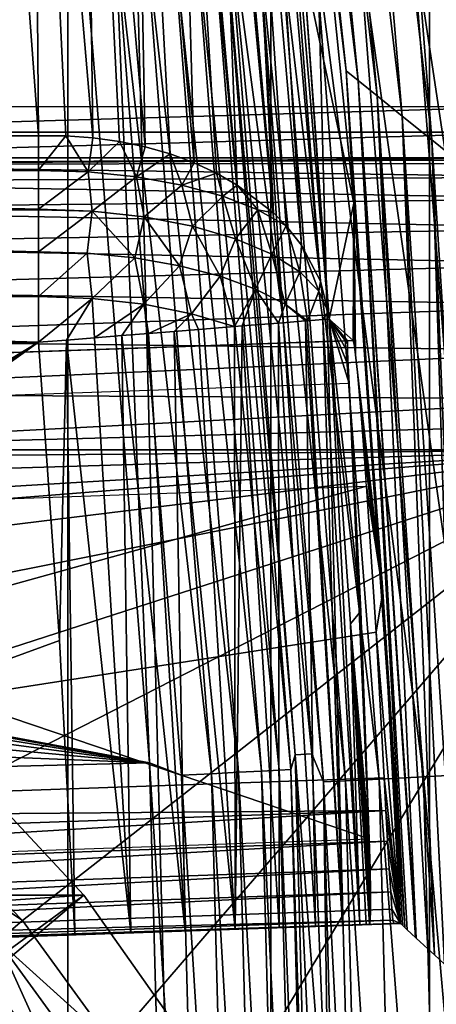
# Model space of a CAD drawing. Header units: millimetres. Extents: x -60 to 60, y -60 to 60.
# Tile 322 of 364: x 54.84 to 56.27, y 2.12 to 5.49. Entities that reach past the tile are written whole.
import ezdxf

# ---------------------------------------------------------------- set-up
doc = ezdxf.new("R2010")
doc.units = ezdxf.units.MM
doc.header["$LTSCALE"] = 81.481481
for name, color, linetype in [('113', 7, 'CONTINUOUS'), ('115', 7, 'CONTINUOUS'), ('117', 7, 'CONTINUOUS'), ('147', 7, 'CONTINUOUS'), ('182', 7, 'CONTINUOUS'), ('192', 7, 'CONTINUOUS'), ('209', 7, 'CONTINUOUS'), ('229', 7, 'CONTINUOUS'), ('230', 7, 'CONTINUOUS'), ('234', 7, 'CONTINUOUS'), ('236', 7, 'CONTINUOUS'), ('238', 7, 'CONTINUOUS'), ('242', 7, 'CONTINUOUS'), ('243', 7, 'CONTINUOUS'), ('265', 7, 'CONTINUOUS'), ('288', 7, 'CONTINUOUS'), ('3', 7, 'CONTINUOUS'), ('302', 7, 'CONTINUOUS'), ('306', 7, 'CONTINUOUS'), ('307', 7, 'CONTINUOUS'), ('308', 7, 'CONTINUOUS'), ('325', 7, 'CONTINUOUS'), ('331', 7, 'CONTINUOUS'), ('332', 7, 'CONTINUOUS'), ('86', 7, 'CONTINUOUS')]:
    doc.layers.add(name, color=color, linetype=linetype)

msp = doc.modelspace()

# ---------------------------------------------------------------- linework, layer by layer
at = {"layer": '113', "color": 7, "linetype": 'CONTINUOUS'}
for points in [[(55.7472, 4.4621, -1.4215), (55.5511, 5.9384, -2.5262), (55.6087, 5.9445, -1.4215), (55.7472, 4.4621, -1.4215)], [(55.8462, 2.9765, -1.4215), (55.5511, 5.9384, -2.5262), (55.7472, 4.4621, -1.4215), (55.8462, 2.9765, -1.4215)], [(55.7884, 2.9734, -2.5262), (55.5511, 5.9384, -2.5262), (55.8462, 2.9765, -1.4215), (55.7884, 2.9734, -2.5262)], [(55.9057, 1.4888, -1.4215), (55.7884, 2.9734, -2.5262), (55.8462, 2.9765, -1.4215), (55.9057, 1.4888, -1.4215)], [(55.9255, 0, -1.4215), (55.7884, 2.9734, -2.5262), (55.9057, 1.4888, -1.4215), (55.9255, 0, -1.4215)], [(55.9255, 0, -1.4215), (55.8676, 0, -2.5262), (55.7884, 2.9734, -2.5262), (55.9255, 0, -1.4215)]]:
    msp.add_3dface(points, dxfattribs=at)
at = {"layer": '115', "color": 7, "linetype": 'CONTINUOUS'}
for points in [[(55.5511, 5.9384, -2.5262), (55.7884, 2.9734, -2.5262), (55.5443, 5.8379, -2.633), (55.5511, 5.9384, -2.5262)], [(55.2898, 2.9464, -3), (55.0547, 5.8849, -3), (55.1715, 5.7988, -2.9884), (55.2898, 2.9464, -3)], [(55.7338, 2.9209, -2.7337), (55.4442, 5.8274, -2.8235), (55.5046, 5.8338, -2.7337), (55.7338, 2.9209, -2.7337)], [(55.7737, 2.923, -2.633), (55.5046, 5.8338, -2.7337), (55.5443, 5.8379, -2.633), (55.7737, 2.923, -2.633)], [(55.7338, 2.9209, -2.7337), (55.5046, 5.8338, -2.7337), (55.7737, 2.923, -2.633), (55.7338, 2.9209, -2.7337)], [(55.7884, 2.9734, -2.5262), (55.7737, 2.923, -2.633), (55.5443, 5.8379, -2.633), (55.7884, 2.9734, -2.5262)], [(55.5019, 2.9087, -2.9539), (55.1715, 5.7988, -2.9884), (55.2736, 5.8095, -2.9539), (55.5019, 2.9087, -2.9539)], [(55.3993, 2.9034, -2.9884), (55.1715, 5.7988, -2.9884), (55.5019, 2.9087, -2.9539), (55.3993, 2.9034, -2.9884)], [(55.3993, 2.9034, -2.9884), (55.2898, 2.9464, -3), (55.1715, 5.7988, -2.9884), (55.3993, 2.9034, -2.9884)], [(55.5946, 2.9136, -2.898), (55.2736, 5.8095, -2.9539), (55.366, 5.8192, -2.898), (55.5946, 2.9136, -2.898)], [(55.5019, 2.9087, -2.9539), (55.2736, 5.8095, -2.9539), (55.5946, 2.9136, -2.898), (55.5019, 2.9087, -2.9539)], [(55.6732, 2.9177, -2.8235), (55.366, 5.8192, -2.898), (55.4442, 5.8274, -2.8235), (55.6732, 2.9177, -2.8235)], [(55.5946, 2.9136, -2.898), (55.366, 5.8192, -2.898), (55.6732, 2.9177, -2.8235), (55.5946, 2.9136, -2.898)], [(55.6732, 2.9177, -2.8235), (55.4442, 5.8274, -2.8235), (55.7338, 2.9209, -2.7337), (55.6732, 2.9177, -2.8235)], [(55.7884, 2.9734, -2.5262), (55.8676, 0, -2.5262), (55.7737, 2.923, -2.633), (55.7884, 2.9734, -2.5262)], [(55.3683, 0, -3), (55.2898, 2.9464, -3), (55.4754, 0, -2.9884), (55.3683, 0, -3)], [(55.4754, 0, -2.9884), (55.2898, 2.9464, -3), (55.3993, 2.9034, -2.9884), (55.4754, 0, -2.9884)], [(55.5781, 0, -2.9539), (55.3993, 2.9034, -2.9884), (55.5019, 2.9087, -2.9539), (55.5781, 0, -2.9539)], [(55.5781, 0, -2.9539), (55.4754, 0, -2.9884), (55.3993, 2.9034, -2.9884), (55.5781, 0, -2.9539)], [(55.6709, 0, -2.898), (55.5019, 2.9087, -2.9539), (55.5946, 2.9136, -2.898), (55.6709, 0, -2.898)], [(55.6709, 0, -2.898), (55.5781, 0, -2.9539), (55.5019, 2.9087, -2.9539), (55.6709, 0, -2.898)], [(55.7496, 0, -2.8235), (55.5946, 2.9136, -2.898), (55.6732, 2.9177, -2.8235), (55.7496, 0, -2.8235)], [(55.7496, 0, -2.8235), (55.6709, 0, -2.898), (55.5946, 2.9136, -2.898), (55.7496, 0, -2.8235)], [(55.8103, 0, -2.7337), (55.6732, 2.9177, -2.8235), (55.7338, 2.9209, -2.7337), (55.8103, 0, -2.7337)], [(55.8103, 0, -2.7337), (55.7496, 0, -2.8235), (55.6732, 2.9177, -2.8235), (55.8103, 0, -2.7337)], [(55.8503, 0, -2.633), (55.7338, 2.9209, -2.7337), (55.7737, 2.923, -2.633), (55.8503, 0, -2.633)], [(55.8503, 0, -2.633), (55.8103, 0, -2.7337), (55.7338, 2.9209, -2.7337), (55.8503, 0, -2.633)], [(55.8676, 0, -2.5262), (55.8503, 0, -2.633), (55.7737, 2.923, -2.633), (55.8676, 0, -2.5262)]]:
    msp.add_3dface(points, dxfattribs=at)
at = {"layer": '117', "color": 7, "linetype": 'CONTINUOUS'}
for points in [[(55.7472, 4.4621, -1.4215), (55.6087, 5.9445, -1.4215), (55.6634, 5.7539, -1.1711), (55.7472, 4.4621, -1.4215)], [(56.1877, 5.8081, -0.3282), (56.4122, 2.9079, -0.3282), (56.005, 5.7892, -0.5022), (56.1877, 5.8081, -0.3282)], [(56.3968, 5.8297, -0.1875), (56.6222, 2.9187, -0.1875), (56.1877, 5.8081, -0.3282), (56.3968, 5.8297, -0.1875)], [(56.1877, 5.8081, -0.3282), (56.6222, 2.9187, -0.1875), (56.4122, 2.9079, -0.3282), (56.1877, 5.8081, -0.3282)], [(55.854, 5.7736, -0.7047), (56.0772, 2.8906, -0.7047), (55.7391, 5.7617, -0.9298), (55.854, 5.7736, -0.7047)], [(56.005, 5.7892, -0.5022), (56.2288, 2.8984, -0.5022), (55.854, 5.7736, -0.7047), (56.005, 5.7892, -0.5022)], [(55.854, 5.7736, -0.7047), (56.2288, 2.8984, -0.5022), (56.0772, 2.8906, -0.7047), (55.854, 5.7736, -0.7047)], [(56.005, 5.7892, -0.5022), (56.4122, 2.9079, -0.3282), (56.2288, 2.8984, -0.5022), (56.005, 5.7892, -0.5022)], [(55.7391, 5.7617, -0.9298), (55.9618, 2.8847, -0.9298), (55.6634, 5.7539, -1.1711), (55.7391, 5.7617, -0.9298)], [(55.6634, 5.7539, -1.1711), (55.9618, 2.8847, -0.9298), (55.8858, 2.8807, -1.1711), (55.6634, 5.7539, -1.1711)], [(55.7472, 4.4621, -1.4215), (55.6634, 5.7539, -1.1711), (55.8858, 2.8807, -1.1711), (55.7472, 4.4621, -1.4215)], [(55.7391, 5.7617, -0.9298), (56.0772, 2.8906, -0.7047), (55.9618, 2.8847, -0.9298), (55.7391, 5.7617, -0.9298)], [(55.8462, 2.9765, -1.4215), (55.7472, 4.4621, -1.4215), (55.8858, 2.8807, -1.1711), (55.8462, 2.9765, -1.4215)], [(55.9057, 1.4888, -1.4215), (55.8462, 2.9765, -1.4215), (55.8858, 2.8807, -1.1711), (55.9057, 1.4888, -1.4215)], [(56.4122, 2.9079, -0.3282), (56.4871, 0, -0.3282), (56.2288, 2.8984, -0.5022), (56.4122, 2.9079, -0.3282)], [(55.9618, 2.8847, -0.9298), (56.0361, 0, -0.9298), (55.8858, 2.8807, -1.1711), (55.9618, 2.8847, -0.9298)], [(56.0361, 0, -0.9298), (55.96, 0, -1.1711), (55.8858, 2.8807, -1.1711), (56.0361, 0, -0.9298)], [(55.96, 0, -1.1711), (55.9057, 1.4888, -1.4215), (55.8858, 2.8807, -1.1711), (55.96, 0, -1.1711)], [(56.0772, 2.8906, -0.7047), (56.1516, 0, -0.7047), (55.9618, 2.8847, -0.9298), (56.0772, 2.8906, -0.7047)], [(56.1516, 0, -0.7047), (56.0361, 0, -0.9298), (55.9618, 2.8847, -0.9298), (56.1516, 0, -0.7047)], [(56.2288, 2.8984, -0.5022), (56.3034, 0, -0.5022), (56.0772, 2.8906, -0.7047), (56.2288, 2.8984, -0.5022)], [(56.3034, 0, -0.5022), (56.1516, 0, -0.7047), (56.0772, 2.8906, -0.7047), (56.3034, 0, -0.5022)], [(56.4871, 0, -0.3282), (56.3034, 0, -0.5022), (56.2288, 2.8984, -0.5022), (56.4871, 0, -0.3282)]]:
    msp.add_3dface(points, dxfattribs=at)
at = {"layer": '147', "color": 7, "linetype": 'CONTINUOUS'}
for points in [[(54.8539, 2.4062, 14), (54.4899, 2.7811, 14), (54.4174, 2.7, 14.012), (54.8539, 2.4062, 14)], [(54.7707, 2.336, 14.012), (54.8539, 2.4062, 14), (54.4174, 2.7, 14.012), (54.7707, 2.336, 14.012)], [(55.1619, 1.9841, 14), (54.8539, 2.4062, 14), (54.7707, 2.336, 14.012), (55.1619, 1.9841, 14)], [(54.9819, 1.8711, 14.0474), (54.7707, 2.336, 14.012), (54.6914, 2.2691, 14.0474), (54.9819, 1.8711, 14.0474)], [(55.0697, 1.9262, 14.012), (54.7707, 2.336, 14.012), (54.9819, 1.8711, 14.0474), (55.0697, 1.9262, 14.012)], [(55.0697, 1.9262, 14.012), (55.1619, 1.9841, 14), (54.7707, 2.336, 14.012), (55.0697, 1.9262, 14.012)], [(54.9027, 1.8214, 14.1046), (54.6914, 2.2691, 14.0474), (54.6199, 2.2088, 14.1046), (54.9027, 1.8214, 14.1046)], [(54.9819, 1.8711, 14.0474), (54.6914, 2.2691, 14.0474), (54.9027, 1.8214, 14.1046), (54.9819, 1.8711, 14.0474)], [(54.9027, 1.8214, 14.1046), (54.6199, 2.2088, 14.1046), (54.836, 1.7795, 14.1808), (54.9027, 1.8214, 14.1046)]]:
    msp.add_3dface(points, dxfattribs=at)
at = {"layer": '182', "color": 7, "linetype": 'CONTINUOUS'}
for points in [[(53.6, 5.1923, 2.9825), (53.6, 5.1047, 8), (56.569, 5.1923, 2.9825), (53.6, 5.1923, 2.9825)], [(56.569, 5.1923, 2.9825), (53.6, 5.1047, 8), (56.6658, 5.1047, 8.0019), (56.569, 5.1923, 2.9825)], [(53.6, 5.1047, 8), (53.6, 5.0172, 13.0175), (56.6658, 5.1047, 8.0019), (53.6, 5.1047, 8)], [(53.6, 5.0172, 13.0175), (56.7623, 5.0172, 13.0175), (56.6658, 5.1047, 8.0019), (53.6, 5.0172, 13.0175)]]:
    msp.add_3dface(points, dxfattribs=at)
at = {"layer": '192', "color": 7, "linetype": 'CONTINUOUS'}
for points in [[(56.7623, 5.0172, 13.0175), (53.6, 5.0172, 13.0175), (53.6, 4.9952, 13.2089), (56.7623, 5.0172, 13.0175)], [(56.7623, 5.0172, 13.0175), (53.6, 4.9952, 13.2089), (56.7655, 5.0116, 13.1068), (56.7623, 5.0172, 13.0175)], [(56.7655, 5.0116, 13.1068), (53.6, 4.9952, 13.2089), (56.7697, 4.9983, 13.1941), (56.7655, 5.0116, 13.1068)], [(56.7697, 4.9983, 13.1941), (53.6, 4.9952, 13.2089), (56.7809, 4.9509, 13.3583), (56.7697, 4.9983, 13.1941)], [(53.6, 4.9952, 13.2089), (53.6, 4.9365, 13.3939), (56.7809, 4.9509, 13.3583), (53.6, 4.9952, 13.2089)], [(56.7809, 4.9509, 13.3583), (53.6, 4.9365, 13.3939), (56.7954, 4.8765, 13.5116), (56.7809, 4.9509, 13.3583)], [(53.6, 4.9365, 13.3939), (53.6, 4.8431, 13.564), (56.7954, 4.8765, 13.5116), (53.6, 4.9365, 13.3939)], [(56.7954, 4.8765, 13.5116), (53.6, 4.8431, 13.564), (56.8129, 4.7769, 13.6504), (56.7954, 4.8765, 13.5116)], [(53.6, 4.8431, 13.564), (53.6, 4.7186, 13.7128), (56.8129, 4.7769, 13.6504), (53.6, 4.8431, 13.564)], [(56.8129, 4.7769, 13.6504), (53.6, 4.7186, 13.7128), (56.8324, 4.6547, 13.7705), (56.8129, 4.7769, 13.6504)], [(53.6, 4.7186, 13.7128), (53.6, 4.5677, 13.8349), (56.8324, 4.6547, 13.7705), (53.6, 4.7186, 13.7128)], [(56.8324, 4.6547, 13.7705), (53.6, 4.5677, 13.8349), (56.8531, 4.5134, 13.8683), (56.8324, 4.6547, 13.7705)], [(53.6, 4.5677, 13.8349), (53.6, 4.3961, 13.9255), (56.8531, 4.5134, 13.8683), (53.6, 4.5677, 13.8349)], [(56.8531, 4.5134, 13.8683), (53.6, 4.3961, 13.9255), (56.8741, 4.3571, 13.9405), (56.8531, 4.5134, 13.8683)], [(53.6, 4.3961, 13.9255), (53.6, 4.2103, 13.9812), (56.8741, 4.3571, 13.9405), (53.6, 4.3961, 13.9255)], [(56.8741, 4.3571, 13.9405), (53.6, 4.2103, 13.9812), (56.8946, 4.1906, 13.9849), (56.8741, 4.3571, 13.9405)], [(53.6, 4.2103, 13.9812), (53.6, 4.0173, 14), (56.8946, 4.1906, 13.9849), (53.6, 4.2103, 13.9812)], [(56.8946, 4.1906, 13.9849), (53.6, 4.0173, 14), (56.9044, 4.1052, 13.9961), (56.8946, 4.1906, 13.9849)], [(53.6, 4.0173, 14), (56.9139, 4.0173, 14), (56.9044, 4.1052, 13.9961), (53.6, 4.0173, 14)]]:
    msp.add_3dface(points, dxfattribs=at)
at = {"layer": '209', "color": 7, "linetype": 'CONTINUOUS'}
for points in [[(54.1628, 17.5981, 28.5), (55.0096, -14.7394, 28.5), (55.0096, 14.7394, 28.5), (54.1628, 17.5981, 28.5)], [(54.1628, -17.5981, 28.5), (55.0096, -14.7394, 28.5), (54.1628, 17.5981, 28.5), (54.1628, -17.5981, 28.5)], [(55.0096, 14.7394, 28.5), (55.7056, -11.8402, 28.5), (55.7056, 11.8402, 28.5), (55.0096, 14.7394, 28.5)], [(55.0096, -14.7394, 28.5), (55.7056, -11.8402, 28.5), (55.0096, 14.7394, 28.5), (55.0096, -14.7394, 28.5)], [(55.7056, 11.8402, 28.5), (56.2489, -8.9086, 28.5), (56.2489, 8.9086, 28.5), (55.7056, 11.8402, 28.5)], [(55.7056, -11.8402, 28.5), (56.2489, -8.9086, 28.5), (55.7056, 11.8402, 28.5), (55.7056, -11.8402, 28.5)], [(56.2489, 8.9086, 28.5), (56.6381, -5.9525, 28.5), (56.6381, 5.9525, 28.5), (56.2489, 8.9086, 28.5)], [(56.2489, -8.9086, 28.5), (56.6381, -5.9525, 28.5), (56.2489, 8.9086, 28.5), (56.2489, -8.9086, 28.5)]]:
    msp.add_3dface(points, dxfattribs=at)
at = {"layer": '229', "color": 7, "linetype": 'CONTINUOUS'}
for points in [[(49.5, 4.3858, 17.3), (54.9088, 4.3858, 17.3), (50.9298, 1.9792, 17.3), (49.5, 4.3858, 17.3)], [(50.9298, 1.9792, 17.3), (54.9088, 4.3858, 17.3), (51.2452, 2.1196, 17.3), (50.9298, 1.9792, 17.3)], [(51.2452, 2.1196, 17.3), (54.9088, 4.3858, 17.3), (51.5784, 2.2101, 17.3), (51.2452, 2.1196, 17.3)], [(51.5784, 2.2101, 17.3), (54.9088, 4.3858, 17.3), (51.9215, 2.2486, 17.3), (51.5784, 2.2101, 17.3)], [(51.9215, 2.2486, 17.3), (54.9088, 4.3858, 17.3), (54.9808, 3.3649, 17.3), (51.9215, 2.2486, 17.3)], [(55.0332, 2.3573, 17.3), (51.9215, 2.2486, 17.3), (54.9808, 3.3649, 17.3), (55.0332, 2.3573, 17.3)]]:
    msp.add_3dface(points, dxfattribs=at)
at = {"layer": '230', "color": 7, "linetype": 'CONTINUOUS'}
for points in [[(56.1265, 2.3955, 23.6744), (56.1496, 2.3963, 25), (51.9215, 2.2486, 23.601), (56.1265, 2.3955, 23.6744)], [(51.9215, 2.2486, 23.601), (56.1496, 2.3963, 25), (51.9215, 2.2486, 25), (51.9215, 2.2486, 23.601)], [(51.9215, 2.2486, 18.9358), (51.9215, 2.2486, 17.3), (56.0438, 2.3926, 18.9358), (51.9215, 2.2486, 18.9358)], [(56.0438, 2.3926, 18.9358), (51.9215, 2.2486, 17.3), (56.0324, 2.3922, 18.2825), (56.0438, 2.3926, 18.9358)], [(56.0324, 2.3922, 18.2825), (51.9215, 2.2486, 17.3), (56.0103, 2.3914, 18.09), (56.0324, 2.3922, 18.2825)], [(56.0103, 2.3914, 18.09), (51.9215, 2.2486, 17.3), (55.9515, 2.3894, 17.9053), (56.0103, 2.3914, 18.09)], [(55.9515, 2.3894, 17.9053), (51.9215, 2.2486, 17.3), (55.8581, 2.3861, 17.7354), (55.9515, 2.3894, 17.9053)], [(55.8581, 2.3861, 17.7354), (51.9215, 2.2486, 17.3), (55.7337, 2.3818, 17.5868), (55.8581, 2.3861, 17.7354)], [(55.7337, 2.3818, 17.5868), (51.9215, 2.2486, 17.3), (55.583, 2.3765, 17.4649), (55.7337, 2.3818, 17.5868)], [(55.583, 2.3765, 17.4649), (51.9215, 2.2486, 17.3), (55.4116, 2.3705, 17.3744), (55.583, 2.3765, 17.4649)], [(55.4116, 2.3705, 17.3744), (51.9215, 2.2486, 17.3), (55.226, 2.364, 17.3188), (55.4116, 2.3705, 17.3744)], [(51.9215, 2.2486, 17.3), (55.0332, 2.3573, 17.3), (55.226, 2.364, 17.3188), (51.9215, 2.2486, 17.3)]]:
    msp.add_3dface(points, dxfattribs=at)
at = {"layer": '234', "color": 7, "linetype": 'CONTINUOUS'}
for points in [[(55.9881, 4.3919, 22.6724), (51.8517, 4.2474, 22.6002), (55.9686, 4.3912, 21.5571), (55.9881, 4.3919, 22.6724)], [(51.8517, 4.2474, 22.6002), (51.8517, 4.2474, 21.5571), (55.9686, 4.3912, 21.5571), (51.8517, 4.2474, 22.6002)]]:
    msp.add_3dface(points, dxfattribs=at)
at = {"layer": '236', "color": 7, "linetype": 'CONTINUOUS'}
for points in [[(56.0337, 3.8935, 23.173), (51.9128, 2.7483, 23.1011), (51.8604, 3.7477, 23.1002), (56.0337, 3.8935, 23.173)], [(56.0662, 3.394, 23.1736), (51.9128, 2.7483, 23.1011), (56.0337, 3.8935, 23.173), (56.0662, 3.394, 23.1736)], [(56.0942, 2.8943, 23.1741), (51.9128, 2.7483, 23.1011), (56.0662, 3.394, 23.1736), (56.0942, 2.8943, 23.1741)]]:
    msp.add_3dface(points, dxfattribs=at)
at = {"layer": '238', "color": 7, "linetype": 'CONTINUOUS'}
for points in [[(56.0429, 2.6856, 19.6429), (55.9737, 4.2448, 21.2036), (51.8568, 4.1011, 21.2036), (56.0429, 2.6856, 19.6429)], [(56.0137, 3.4655, 20.4233), (55.9737, 4.2448, 21.2036), (56.0429, 2.6856, 19.6429), (56.0137, 3.4655, 20.4233)], [(51.9113, 2.5413, 19.6429), (56.0429, 2.6856, 19.6429), (51.8568, 4.1011, 21.2036), (51.9113, 2.5413, 19.6429)]]:
    msp.add_3dface(points, dxfattribs=at)
at = {"layer": '242', "color": 7, "linetype": 'CONTINUOUS'}
for points in [[(51.9128, 2.7483, 23.1011), (56.0942, 2.8943, 23.1741), (56.1001, 2.7833, 23.1867), (51.9128, 2.7483, 23.1011)], [(51.9164, 2.6377, 23.1135), (51.9128, 2.7483, 23.1011), (56.1001, 2.7833, 23.1867), (51.9164, 2.6377, 23.1135)], [(51.9194, 2.532, 23.1505), (51.9164, 2.6377, 23.1135), (56.1001, 2.7833, 23.1867), (51.9194, 2.532, 23.1505)], [(56.1059, 2.6778, 23.2237), (51.9194, 2.532, 23.1505), (56.1001, 2.7833, 23.1867), (56.1059, 2.6778, 23.2237)], [(51.9217, 2.4371, 23.21), (51.9194, 2.532, 23.1505), (56.1059, 2.6778, 23.2237), (51.9217, 2.4371, 23.21)], [(56.1113, 2.5832, 23.2833), (51.9217, 2.4371, 23.21), (56.1059, 2.6778, 23.2237), (56.1113, 2.5832, 23.2833)], [(51.9231, 2.3579, 23.2892), (51.9217, 2.4371, 23.21), (56.1113, 2.5832, 23.2833), (51.9231, 2.3579, 23.2892)], [(56.1163, 2.5042, 23.3625), (51.9231, 2.3579, 23.2892), (56.1113, 2.5832, 23.2833), (56.1163, 2.5042, 23.3625)], [(51.9235, 2.2983, 23.3841), (51.9231, 2.3579, 23.2892), (56.1163, 2.5042, 23.3625), (51.9235, 2.2983, 23.3841)], [(56.1206, 2.4448, 23.4574), (51.9235, 2.2983, 23.3841), (56.1163, 2.5042, 23.3625), (56.1206, 2.4448, 23.4574)], [(56.124, 2.4079, 23.5631), (51.9235, 2.2983, 23.3841), (56.1206, 2.4448, 23.4574), (56.124, 2.4079, 23.5631)], [(56.1265, 2.3955, 23.6744), (51.9215, 2.2486, 23.601), (51.923, 2.2612, 23.4898), (56.1265, 2.3955, 23.6744)], [(56.1265, 2.3955, 23.6744), (51.923, 2.2612, 23.4898), (56.124, 2.4079, 23.5631), (56.1265, 2.3955, 23.6744)], [(51.923, 2.2612, 23.4898), (51.9235, 2.2983, 23.3841), (56.124, 2.4079, 23.5631), (51.923, 2.2612, 23.4898)]]:
    msp.add_3dface(points, dxfattribs=at)
at = {"layer": '243', "color": 7, "linetype": 'CONTINUOUS'}
msp.add_3dface([(54.9088, 5.0929, 17.5929), (49.5, 5.0929, 17.5929), (54.821, 6.2904, 18.7904), (54.9088, 5.0929, 17.5929)], dxfattribs=at)
at = {"layer": '265', "color": 7, "linetype": 'CONTINUOUS'}
for points in [[(55.8316, 6.4317, 25.0087), (55.9902, 4.862, 25.0087), (55.8157, 5.6846, 19.48), (55.8316, 6.4317, 25.0087)], [(55.9902, 4.862, 25.0087), (55.9054, 4.4654, 18.2825), (55.8157, 5.6846, 19.48), (55.9902, 4.862, 25.0087)], [(55.9881, 4.3919, 22.6724), (55.9054, 4.4654, 18.2825), (55.9902, 4.862, 25.0087), (55.9881, 4.3919, 22.6724)], [(55.991, 4.3794, 22.7837), (55.9881, 4.3919, 22.6724), (55.9902, 4.862, 25.0087), (55.991, 4.3794, 22.7837)], [(55.9958, 4.3426, 22.8894), (55.991, 4.3794, 22.7837), (55.9902, 4.862, 25.0087), (55.9958, 4.3426, 22.8894)], [(56.0898, 3.5315, 25.0087), (55.9958, 4.3426, 22.8894), (55.9902, 4.862, 25.0087), (56.0898, 3.5315, 25.0087)], [(55.9703, 4.3069, 21.2794), (55.9054, 4.4654, 18.2825), (55.9683, 4.3531, 21.3658), (55.9703, 4.3069, 21.2794)], [(55.9683, 4.3531, 21.3658), (55.9054, 4.4654, 18.2825), (55.9677, 4.3815, 21.4595), (55.9683, 4.3531, 21.3658)], [(55.9054, 4.4654, 18.2825), (55.9686, 4.3912, 21.5571), (55.9677, 4.3815, 21.4595), (55.9054, 4.4654, 18.2825)], [(55.9054, 4.4654, 18.2825), (56.0137, 3.4655, 20.4233), (55.979, 3.4222, 18.2825), (55.9054, 4.4654, 18.2825)], [(55.9737, 4.2448, 21.2036), (55.9054, 4.4654, 18.2825), (55.9703, 4.3069, 21.2794), (55.9737, 4.2448, 21.2036)], [(55.9737, 4.2448, 21.2036), (56.0137, 3.4655, 20.4233), (55.9054, 4.4654, 18.2825), (55.9737, 4.2448, 21.2036)], [(55.9881, 4.3919, 22.6724), (55.9686, 4.3912, 21.5571), (55.9054, 4.4654, 18.2825), (55.9881, 4.3919, 22.6724)], [(56.002, 4.2833, 22.9843), (55.9958, 4.3426, 22.8894), (56.0898, 3.5315, 25.0087), (56.002, 4.2833, 22.9843)], [(56.0094, 4.2044, 23.0636), (56.002, 4.2833, 22.9843), (56.0898, 3.5315, 25.0087), (56.0094, 4.2044, 23.0636)], [(56.0174, 4.1098, 23.1233), (56.0094, 4.2044, 23.0636), (56.0898, 3.5315, 25.0087), (56.0174, 4.1098, 23.1233)], [(56.0257, 4.0044, 23.1603), (56.0174, 4.1098, 23.1233), (56.0898, 3.5315, 25.0087), (56.0257, 4.0044, 23.1603)], [(56.0337, 3.8935, 23.173), (56.0257, 4.0044, 23.1603), (56.0898, 3.5315, 25.0087), (56.0337, 3.8935, 23.173)], [(56.0662, 3.394, 23.1736), (56.0337, 3.8935, 23.173), (56.0898, 3.5315, 25.0087), (56.0662, 3.394, 23.1736)], [(56.1498, 2.3962, 25.0087), (56.0662, 3.394, 23.1736), (56.0898, 3.5315, 25.0087), (56.1498, 2.3962, 25.0087)], [(56.0137, 3.4655, 20.4233), (56.0429, 2.6856, 19.6429), (55.979, 3.4222, 18.2825), (56.0137, 3.4655, 20.4233)], [(56.0471, 2.4417, 19.2448), (55.979, 3.4222, 18.2825), (56.047, 2.5018, 19.3898), (56.0471, 2.4417, 19.2448)], [(56.047, 2.5018, 19.3898), (55.979, 3.4222, 18.2825), (56.0456, 2.5837, 19.5236), (56.047, 2.5018, 19.3898)], [(56.046, 2.405, 19.0923), (55.979, 3.4222, 18.2825), (56.0471, 2.4417, 19.2448), (56.046, 2.405, 19.0923)], [(55.979, 3.4222, 18.2825), (56.0429, 2.6856, 19.6429), (56.0456, 2.5837, 19.5236), (55.979, 3.4222, 18.2825)], [(56.0438, 2.3926, 18.9358), (55.979, 3.4222, 18.2825), (56.046, 2.405, 19.0923), (56.0438, 2.3926, 18.9358)], [(56.0438, 2.3926, 18.9358), (56.0324, 2.3922, 18.2825), (55.979, 3.4222, 18.2825), (56.0438, 2.3926, 18.9358)], [(56.0942, 2.8943, 23.1741), (56.0662, 3.394, 23.1736), (56.1498, 2.3962, 25.0087), (56.0942, 2.8943, 23.1741)], [(56.1001, 2.7833, 23.1867), (56.0942, 2.8943, 23.1741), (56.1498, 2.3962, 25.0087), (56.1001, 2.7833, 23.1867)], [(56.1059, 2.6778, 23.2237), (56.1001, 2.7833, 23.1867), (56.1498, 2.3962, 25.0087), (56.1059, 2.6778, 23.2237)], [(56.1113, 2.5832, 23.2833), (56.1059, 2.6778, 23.2237), (56.1498, 2.3962, 25.0087), (56.1113, 2.5832, 23.2833)], [(56.1163, 2.5042, 23.3625), (56.1113, 2.5832, 23.2833), (56.1498, 2.3962, 25.0087), (56.1163, 2.5042, 23.3625)], [(56.1206, 2.4448, 23.4574), (56.1163, 2.5042, 23.3625), (56.1498, 2.3962, 25.0087), (56.1206, 2.4448, 23.4574)], [(56.124, 2.4079, 23.5631), (56.1206, 2.4448, 23.4574), (56.1498, 2.3962, 25.0087), (56.124, 2.4079, 23.5631)], [(56.1496, 2.3963, 25), (56.124, 2.4079, 23.5631), (56.1497, 2.3963, 25.0044), (56.1496, 2.3963, 25)], [(56.1496, 2.3963, 25), (56.1265, 2.3955, 23.6744), (56.124, 2.4079, 23.5631), (56.1496, 2.3963, 25)], [(56.1497, 2.3963, 25.0044), (56.124, 2.4079, 23.5631), (56.1498, 2.3962, 25.0087), (56.1497, 2.3963, 25.0044)]]:
    msp.add_3dface(points, dxfattribs=at)
at = {"layer": '288', "color": 7, "linetype": 'CONTINUOUS'}
for points in [[(55.9632, 5.3146, 25.118), (55.8316, 6.4317, 25.0087), (55.6088, 8.2332, 25.118), (55.9632, 5.3146, 25.118)], [(55.9632, 5.3146, 25.118), (55.6088, 8.2332, 25.118), (55.6513, 8.2045, 25.2221), (55.9632, 5.3146, 25.118)], [(56.0043, 5.2823, 25.2221), (55.6513, 8.2045, 25.2221), (55.7189, 8.1568, 25.3154), (56.0043, 5.2823, 25.2221)], [(56.0043, 5.2823, 25.2221), (55.9632, 5.3146, 25.118), (55.6513, 8.2045, 25.2221), (56.0043, 5.2823, 25.2221)], [(56.0695, 5.229, 25.3154), (56.0043, 5.2823, 25.2221), (55.7189, 8.1568, 25.3154), (56.0695, 5.229, 25.3154)], [(56.0695, 5.229, 25.3154), (55.7189, 8.1568, 25.3154), (55.8077, 8.0954, 25.3931), (56.0695, 5.229, 25.3154)], [(56.1552, 5.1603, 25.3931), (55.8077, 8.0954, 25.3931), (55.9134, 8.0226, 25.4515), (56.1552, 5.1603, 25.3931)], [(56.1552, 5.1603, 25.3931), (56.0695, 5.229, 25.3154), (55.8077, 8.0954, 25.3931), (56.1552, 5.1603, 25.3931)], [(56.2572, 5.0786, 25.4515), (56.1552, 5.1603, 25.3931), (55.9134, 8.0226, 25.4515), (56.2572, 5.0786, 25.4515)], [(56.0308, 7.9412, 25.4877), (56.2572, 5.0786, 25.4515), (55.9134, 8.0226, 25.4515), (56.0308, 7.9412, 25.4877)], [(56.0308, 7.9412, 25.4877), (56.4239, 5.5983, 25.5), (56.3706, 4.9875, 25.4877), (56.0308, 7.9412, 25.4877)], [(56.0308, 7.9412, 25.4877), (56.3706, 4.9875, 25.4877), (56.2572, 5.0786, 25.4515), (56.0308, 7.9412, 25.4877)], [(55.9902, 4.862, 25.0087), (55.8316, 6.4317, 25.0087), (55.9632, 5.3146, 25.118), (55.9902, 4.862, 25.0087)], [(56.1644, 2.3827, 25.1179), (55.9902, 4.862, 25.0087), (55.9632, 5.3146, 25.118), (56.1644, 2.3827, 25.1179)], [(56.1644, 2.3827, 25.1179), (55.9632, 5.3146, 25.118), (56.0043, 5.2823, 25.2221), (56.1644, 2.3827, 25.1179)], [(56.2017, 2.3482, 25.2178), (56.1732, 2.3745, 25.1486), (56.0043, 5.2823, 25.2221), (56.2017, 2.3482, 25.2178)], [(56.2039, 2.3461, 25.2221), (56.2017, 2.3482, 25.2178), (56.0043, 5.2823, 25.2221), (56.2039, 2.3461, 25.2221)], [(56.2039, 2.3461, 25.2221), (56.0043, 5.2823, 25.2221), (56.0695, 5.229, 25.3154), (56.2039, 2.3461, 25.2221)], [(56.1732, 2.3745, 25.1486), (56.1644, 2.3827, 25.1179), (56.0043, 5.2823, 25.2221), (56.1732, 2.3745, 25.1486)], [(56.2433, 2.3096, 25.286), (56.2039, 2.3461, 25.2221), (56.0695, 5.229, 25.3154), (56.2433, 2.3096, 25.286)], [(56.2661, 2.2884, 25.3152), (56.2433, 2.3096, 25.286), (56.0695, 5.229, 25.3154), (56.2661, 2.2884, 25.3152)], [(56.2661, 2.2884, 25.3152), (56.0695, 5.229, 25.3154), (56.1552, 5.1603, 25.3931), (56.2661, 2.2884, 25.3152)], [(56.3482, 2.2123, 25.393), (56.3002, 2.2569, 25.3517), (56.1552, 5.1603, 25.3931), (56.3482, 2.2123, 25.393)], [(56.3482, 2.2123, 25.393), (56.1552, 5.1603, 25.3931), (56.2572, 5.0786, 25.4515), (56.3482, 2.2123, 25.393)], [(56.3002, 2.2569, 25.3517), (56.2661, 2.2884, 25.3152), (56.1552, 5.1603, 25.3931), (56.3002, 2.2569, 25.3517)], [(56.3725, 2.1897, 25.4103), (56.3482, 2.2123, 25.393), (56.2572, 5.0786, 25.4515), (56.3725, 2.1897, 25.4103)], [(56.4461, 2.1214, 25.4515), (56.3725, 2.1897, 25.4103), (56.2572, 5.0786, 25.4515), (56.4461, 2.1214, 25.4515)], [(56.3706, 4.9875, 25.4877), (56.4461, 2.1214, 25.4515), (56.2572, 5.0786, 25.4515), (56.3706, 4.9875, 25.4877)], [(56.0898, 3.5315, 25.0087), (55.9902, 4.862, 25.0087), (56.1644, 2.3827, 25.1179), (56.0898, 3.5315, 25.0087)], [(56.1498, 2.3962, 25.0087), (56.0898, 3.5315, 25.0087), (56.1562, 2.3903, 25.0785), (56.1498, 2.3962, 25.0087)], [(56.1562, 2.3903, 25.0785), (56.0898, 3.5315, 25.0087), (56.1644, 2.3827, 25.1179), (56.1562, 2.3903, 25.0785)]]:
    msp.add_3dface(points, dxfattribs=at)
at = {"layer": '3', "color": 7, "linetype": 'CONTINUOUS'}
for points in [[(27.2542, 6.6162, -3), (55.0547, 5.8849, -3), (27.1487, 5.3501, -3), (27.2542, 6.6162, -3)], [(55.0547, 5.8849, -3), (43.1709, 5.1314, -3), (27.1487, 5.3501, -3), (55.0547, 5.8849, -3)], [(43.1709, 5.1314, -3), (55.0547, 5.8849, -3), (43.8139, 5.0909, -3), (43.1709, 5.1314, -3)], [(55.0547, 5.8849, -3), (55.2898, 2.9464, -3), (43.8139, 5.0909, -3), (55.0547, 5.8849, -3)], [(43.8139, 5.0909, -3), (55.2898, 2.9464, -3), (44.4469, 4.9702, -3), (43.8139, 5.0909, -3)], [(44.4469, 4.9702, -3), (55.2898, 2.9464, -3), (45.0598, 4.7711, -3), (44.4469, 4.9702, -3)], [(45.0598, 4.7711, -3), (55.2898, 2.9464, -3), (45.6429, 4.4967, -3), (45.0598, 4.7711, -3)], [(45.6429, 4.4967, -3), (55.2898, 2.9464, -3), (46.187, 4.1515, -3), (45.6429, 4.4967, -3)], [(46.187, 4.1515, -3), (55.2898, 2.9464, -3), (46.6835, 3.7407, -3), (46.187, 4.1515, -3)], [(46.6835, 3.7407, -3), (55.2898, 2.9464, -3), (47.1247, 3.2709, -3), (46.6835, 3.7407, -3)], [(47.1247, 3.2709, -3), (55.2898, 2.9464, -3), (47.5035, 2.7496, -3), (47.1247, 3.2709, -3)], [(55.2898, 2.9464, -3), (55.3683, 0, -3), (47.5035, 2.7496, -3), (55.2898, 2.9464, -3)], [(47.5035, 2.7496, -3), (55.3683, 0, -3), (47.8139, 2.1849, -3), (47.5035, 2.7496, -3)], [(47.8139, 2.1849, -3), (55.3683, 0, -3), (48.0512, 1.5857, -3), (47.8139, 2.1849, -3)]]:
    msp.add_3dface(points, dxfattribs=at)
at = {"layer": '302', "color": 7, "linetype": 'CONTINUOUS'}
for points in [[(49.5, 5.0929, 17.5929), (54.9088, 5.0929, 17.5929), (54.9088, 4.9755, 17.4924), (49.5, 5.0929, 17.5929)], [(49.5, 4.9736, 17.491), (49.5, 5.0929, 17.5929), (54.9088, 4.9736, 17.491), (49.5, 4.9736, 17.491)], [(54.9088, 4.9736, 17.491), (49.5, 5.0929, 17.5929), (54.9088, 4.9755, 17.4924), (54.9088, 4.9736, 17.491)], [(49.5, 4.8396, 17.4089), (49.5, 4.9736, 17.491), (54.9088, 4.8398, 17.409), (49.5, 4.8396, 17.4089)], [(54.9088, 4.8413, 17.4098), (49.5, 4.9736, 17.491), (54.9088, 4.9736, 17.491), (54.9088, 4.8413, 17.4098)], [(54.9088, 4.8398, 17.409), (49.5, 4.9736, 17.491), (54.9088, 4.8413, 17.4098), (54.9088, 4.8398, 17.409)], [(54.9088, 4.6958, 17.3493), (49.5, 4.8396, 17.4089), (54.9088, 4.8398, 17.409), (54.9088, 4.6958, 17.3493)], [(49.5, 4.6945, 17.3488), (49.5, 4.8396, 17.4089), (54.9088, 4.6958, 17.3493), (49.5, 4.6945, 17.3488)], [(54.9088, 4.5427, 17.3124), (49.5, 4.6945, 17.3488), (54.9088, 4.6958, 17.3493), (54.9088, 4.5427, 17.3124)], [(49.5, 4.5418, 17.3122), (49.5, 4.6945, 17.3488), (54.9088, 4.5427, 17.3124), (49.5, 4.5418, 17.3122)], [(54.9088, 4.3858, 17.3), (49.5, 4.5418, 17.3122), (54.9088, 4.5427, 17.3124), (54.9088, 4.3858, 17.3)], [(54.9088, 4.3858, 17.3), (49.5, 4.3858, 17.3), (49.5, 4.5418, 17.3122), (54.9088, 4.3858, 17.3)]]:
    msp.add_3dface(points, dxfattribs=at)
at = {"layer": '306', "color": 7, "linetype": 'CONTINUOUS'}
for points in [[(55.7315, 4.4515, 17.7354), (55.7337, 2.3818, 17.5868), (55.6074, 4.4416, 17.5867), (55.7315, 4.4515, 17.7354)], [(55.8246, 4.4589, 17.9053), (55.8581, 2.3861, 17.7354), (55.7315, 4.4515, 17.7354), (55.8246, 4.4589, 17.9053)], [(55.8581, 2.3861, 17.7354), (55.7337, 2.3818, 17.5868), (55.7315, 4.4515, 17.7354), (55.8581, 2.3861, 17.7354)], [(55.8308, 4.4594, 17.92), (55.9515, 2.3894, 17.9053), (55.8246, 4.4589, 17.9053), (55.8308, 4.4594, 17.92)], [(55.9515, 2.3894, 17.9053), (55.8581, 2.3861, 17.7354), (55.8246, 4.4589, 17.9053), (55.9515, 2.3894, 17.9053)], [(55.8833, 4.4636, 18.09), (55.9515, 2.3894, 17.9053), (55.8308, 4.4594, 17.92), (55.8833, 4.4636, 18.09)], [(55.9054, 4.4654, 18.2825), (56.0103, 2.3914, 18.09), (55.8833, 4.4636, 18.09), (55.9054, 4.4654, 18.2825)], [(56.0103, 2.3914, 18.09), (55.9515, 2.3894, 17.9053), (55.8833, 4.4636, 18.09), (56.0103, 2.3914, 18.09)], [(56.0103, 2.3914, 18.09), (55.9054, 4.4654, 18.2825), (55.979, 3.4222, 18.2825), (56.0103, 2.3914, 18.09)], [(55.2862, 4.4159, 17.3745), (55.4116, 2.3705, 17.3744), (55.195, 4.4086, 17.3421), (55.2862, 4.4159, 17.3745)], [(55.3739, 4.4229, 17.4155), (55.4116, 2.3705, 17.3744), (55.2862, 4.4159, 17.3745), (55.3739, 4.4229, 17.4155)], [(55.4571, 4.4296, 17.4649), (55.583, 2.3765, 17.4649), (55.3739, 4.4229, 17.4155), (55.4571, 4.4296, 17.4649)], [(55.583, 2.3765, 17.4649), (55.4116, 2.3705, 17.3744), (55.3739, 4.4229, 17.4155), (55.583, 2.3765, 17.4649)], [(55.5808, 4.4395, 17.5614), (55.583, 2.3765, 17.4649), (55.4571, 4.4296, 17.4649), (55.5808, 4.4395, 17.5614)], [(55.6074, 4.4416, 17.5867), (55.583, 2.3765, 17.4649), (55.5808, 4.4395, 17.5614), (55.6074, 4.4416, 17.5867)], [(55.7337, 2.3818, 17.5868), (55.583, 2.3765, 17.4649), (55.6074, 4.4416, 17.5867), (55.7337, 2.3818, 17.5868)], [(54.9808, 3.3649, 17.3), (54.9088, 4.3858, 17.3), (55.0054, 4.3935, 17.3047), (54.9808, 3.3649, 17.3)], [(55.0332, 2.3573, 17.3), (54.9808, 3.3649, 17.3), (55.0054, 4.3935, 17.3047), (55.0332, 2.3573, 17.3)], [(55.1011, 4.4011, 17.3188), (55.226, 2.364, 17.3188), (55.0054, 4.3935, 17.3047), (55.1011, 4.4011, 17.3188)], [(55.226, 2.364, 17.3188), (55.0332, 2.3573, 17.3), (55.0054, 4.3935, 17.3047), (55.226, 2.364, 17.3188)], [(55.195, 4.4086, 17.3421), (55.226, 2.364, 17.3188), (55.1011, 4.4011, 17.3188), (55.195, 4.4086, 17.3421)], [(55.4116, 2.3705, 17.3744), (55.226, 2.364, 17.3188), (55.195, 4.4086, 17.3421), (55.4116, 2.3705, 17.3744)], [(56.0324, 2.3922, 18.2825), (56.0103, 2.3914, 18.09), (55.979, 3.4222, 18.2825), (56.0324, 2.3922, 18.2825)]]:
    msp.add_3dface(points, dxfattribs=at)
at = {"layer": '307', "color": 7, "linetype": 'CONTINUOUS'}
for points in [[(54.9088, 4.9755, 17.4924), (54.9088, 5.0929, 17.5929), (55.0024, 5.0927, 17.5989), (54.9088, 4.9755, 17.4924)], [(55.0797, 4.9697, 17.5064), (54.9088, 4.9755, 17.4924), (55.0024, 5.0927, 17.5989), (55.0797, 4.9697, 17.5064)], [(55.0952, 5.0863, 17.6111), (55.0797, 4.9697, 17.5064), (55.0024, 5.0927, 17.5989), (55.0952, 5.0863, 17.6111)], [(55.1864, 5.0737, 17.6294), (55.0797, 4.9697, 17.5064), (55.0952, 5.0863, 17.6111), (55.1864, 5.0737, 17.6294)], [(55.2454, 4.9524, 17.548), (55.0797, 4.9697, 17.5064), (55.1864, 5.0737, 17.6294), (55.2454, 4.9524, 17.548)], [(55.2752, 5.055, 17.6536), (55.2454, 4.9524, 17.548), (55.1864, 5.0737, 17.6294), (55.2752, 5.055, 17.6536)], [(55.3607, 5.0305, 17.6835), (55.2454, 4.9524, 17.548), (55.2752, 5.055, 17.6536), (55.3607, 5.0305, 17.6835)], [(55.4005, 4.9243, 17.6158), (55.2454, 4.9524, 17.548), (55.3607, 5.0305, 17.6835), (55.4005, 4.9243, 17.6158)], [(55.4422, 5.0003, 17.7188), (55.4005, 4.9243, 17.6158), (55.3607, 5.0305, 17.6835), (55.4422, 5.0003, 17.7188)], [(55.519, 4.9646, 17.7592), (55.4005, 4.9243, 17.6158), (55.4422, 5.0003, 17.7188), (55.519, 4.9646, 17.7592)], [(54.9088, 4.9736, 17.491), (54.9088, 4.9755, 17.4924), (55.0797, 4.9697, 17.5064), (54.9088, 4.9736, 17.491)], [(54.9088, 4.8413, 17.4098), (54.9088, 4.9736, 17.491), (55.0797, 4.9697, 17.5064), (54.9088, 4.8413, 17.4098)], [(54.9088, 4.8413, 17.4098), (55.0797, 4.9697, 17.5064), (55.0934, 4.8347, 17.4257), (54.9088, 4.8413, 17.4098)], [(55.0797, 4.9697, 17.5064), (55.2454, 4.9524, 17.548), (55.0934, 4.8347, 17.4257), (55.0797, 4.9697, 17.5064)], [(55.5403, 4.8862, 17.7078), (55.4005, 4.9243, 17.6158), (55.519, 4.9646, 17.7592), (55.5403, 4.8862, 17.7078)], [(55.5905, 4.9239, 17.8044), (55.5403, 4.8862, 17.7078), (55.519, 4.9646, 17.7592), (55.5905, 4.9239, 17.8044)], [(55.0934, 4.8347, 17.4257), (55.2454, 4.9524, 17.548), (55.2717, 4.8151, 17.473), (55.0934, 4.8347, 17.4257)], [(55.2454, 4.9524, 17.548), (55.4005, 4.9243, 17.6158), (55.2717, 4.8151, 17.473), (55.2454, 4.9524, 17.548)], [(55.2717, 4.8151, 17.473), (55.4005, 4.9243, 17.6158), (55.4374, 4.7832, 17.55), (55.2717, 4.8151, 17.473)], [(55.4005, 4.9243, 17.6158), (55.5403, 4.8862, 17.7078), (55.4374, 4.7832, 17.55), (55.4005, 4.9243, 17.6158)], [(55.6604, 4.8393, 17.8211), (55.5403, 4.8862, 17.7078), (55.5905, 4.9239, 17.8044), (55.6604, 4.8393, 17.8211)], [(55.7148, 4.8286, 17.9074), (55.6604, 4.8393, 17.8211), (55.5905, 4.9239, 17.8044), (55.7148, 4.8286, 17.9074)], [(55.4374, 4.7832, 17.55), (55.5403, 4.8862, 17.7078), (55.5848, 4.7402, 17.6539), (55.4374, 4.7832, 17.55)], [(55.5403, 4.8862, 17.7078), (55.6604, 4.8393, 17.8211), (55.5848, 4.7402, 17.6539), (55.5403, 4.8862, 17.7078)], [(54.9088, 4.8398, 17.409), (54.9088, 4.8413, 17.4098), (55.0934, 4.8347, 17.4257), (54.9088, 4.8398, 17.409)], [(54.9088, 4.6958, 17.3493), (54.9088, 4.8398, 17.409), (55.0934, 4.8347, 17.4257), (54.9088, 4.6958, 17.3493)], [(54.9088, 4.6958, 17.3493), (55.0934, 4.8347, 17.4257), (55.0761, 4.6904, 17.3623), (54.9088, 4.6958, 17.3493)], [(55.0761, 4.6904, 17.3623), (55.0934, 4.8347, 17.4257), (55.2387, 4.6744, 17.4012), (55.0761, 4.6904, 17.3623)], [(55.0934, 4.8347, 17.4257), (55.2717, 4.8151, 17.473), (55.2387, 4.6744, 17.4012), (55.0934, 4.8347, 17.4257)], [(55.5848, 4.7402, 17.6539), (55.6604, 4.8393, 17.8211), (55.7088, 4.6874, 17.7814), (55.5848, 4.7402, 17.6539)], [(55.7585, 4.7841, 17.9546), (55.6604, 4.8393, 17.8211), (55.7148, 4.8286, 17.9074), (55.7585, 4.7841, 17.9546)], [(55.6604, 4.8393, 17.8211), (55.7585, 4.7841, 17.9546), (55.7088, 4.6874, 17.7814), (55.6604, 4.8393, 17.8211)], [(55.2387, 4.6744, 17.4012), (55.2717, 4.8151, 17.473), (55.3919, 4.6481, 17.4646), (55.2387, 4.6744, 17.4012)], [(55.2717, 4.8151, 17.473), (55.4374, 4.7832, 17.55), (55.3919, 4.6481, 17.4646), (55.2717, 4.8151, 17.473)], [(55.3919, 4.6481, 17.4646), (55.4374, 4.7832, 17.55), (55.5314, 4.6123, 17.551), (55.3919, 4.6481, 17.4646)], [(55.4374, 4.7832, 17.55), (55.5848, 4.7402, 17.6539), (55.5314, 4.6123, 17.551), (55.4374, 4.7832, 17.55)], [(55.7088, 4.6874, 17.7814), (55.7585, 4.7841, 17.9546), (55.8051, 4.6267, 17.9278), (55.7088, 4.6874, 17.7814)], [(55.8051, 4.6267, 17.9278), (55.7585, 4.7841, 17.9546), (55.8108, 4.7178, 18.0243), (55.8051, 4.6267, 17.9278)], [(55.5314, 4.6123, 17.551), (55.5848, 4.7402, 17.6539), (55.6532, 4.5681, 17.6577), (55.5314, 4.6123, 17.551)], [(55.5848, 4.7402, 17.6539), (55.7088, 4.6874, 17.7814), (55.6532, 4.5681, 17.6577), (55.5848, 4.7402, 17.6539)], [(54.9088, 4.5427, 17.3124), (54.9088, 4.6958, 17.3493), (55.0761, 4.6904, 17.3623), (54.9088, 4.5427, 17.3124)], [(54.9088, 4.5427, 17.3124), (55.0761, 4.6904, 17.3623), (55.0926, 4.536, 17.3286), (54.9088, 4.5427, 17.3124)], [(55.0761, 4.6904, 17.3623), (55.2387, 4.6744, 17.4012), (55.0926, 4.536, 17.3286), (55.0761, 4.6904, 17.3623)], [(55.6532, 4.5681, 17.6577), (55.7088, 4.6874, 17.7814), (55.754, 4.5167, 17.7818), (55.6532, 4.5681, 17.6577)], [(55.7088, 4.6874, 17.7814), (55.8051, 4.6267, 17.9278), (55.754, 4.5167, 17.7818), (55.7088, 4.6874, 17.7814)], [(55.8704, 4.5603, 18.0882), (55.8051, 4.6267, 17.9278), (55.8108, 4.7178, 18.0243), (55.8704, 4.5603, 18.0882)], [(55.8751, 4.5953, 18.1508), (55.8704, 4.5603, 18.0882), (55.8108, 4.7178, 18.0243), (55.8751, 4.5953, 18.1508)], [(55.0926, 4.536, 17.3286), (55.2387, 4.6744, 17.4012), (55.2697, 4.5161, 17.3766), (55.0926, 4.536, 17.3286)], [(55.2387, 4.6744, 17.4012), (55.3919, 4.6481, 17.4646), (55.2697, 4.5161, 17.3766), (55.2387, 4.6744, 17.4012)], [(55.2697, 4.5161, 17.3766), (55.3919, 4.6481, 17.4646), (55.4339, 4.4838, 17.4546), (55.2697, 4.5161, 17.3766)], [(55.3919, 4.6481, 17.4646), (55.5314, 4.6123, 17.551), (55.4339, 4.4838, 17.4546), (55.3919, 4.6481, 17.4646)], [(55.8051, 4.6267, 17.9278), (55.8308, 4.4594, 17.92), (55.754, 4.5167, 17.7818), (55.8051, 4.6267, 17.9278)], [(55.8308, 4.4594, 17.92), (55.8051, 4.6267, 17.9278), (55.8704, 4.5603, 18.0882), (55.8308, 4.4594, 17.92)], [(55.5314, 4.6123, 17.551), (55.5808, 4.4395, 17.5614), (55.4339, 4.4838, 17.4546), (55.5314, 4.6123, 17.551)], [(55.5808, 4.4395, 17.5614), (55.5314, 4.6123, 17.551), (55.6532, 4.5681, 17.6577), (55.5808, 4.4395, 17.5614)], [(55.9024, 4.4903, 18.2575), (55.8704, 4.5603, 18.0882), (55.8751, 4.5953, 18.1508), (55.9024, 4.4903, 18.2575)], [(55.6074, 4.4416, 17.5867), (55.5808, 4.4395, 17.5614), (55.6532, 4.5681, 17.6577), (55.6074, 4.4416, 17.5867)], [(55.7315, 4.4515, 17.7354), (55.6074, 4.4416, 17.5867), (55.6532, 4.5681, 17.6577), (55.7315, 4.4515, 17.7354)], [(55.7315, 4.4515, 17.7354), (55.6532, 4.5681, 17.6577), (55.754, 4.5167, 17.7818), (55.7315, 4.4515, 17.7354)], [(55.8833, 4.4636, 18.09), (55.8308, 4.4594, 17.92), (55.8704, 4.5603, 18.0882), (55.8833, 4.4636, 18.09)], [(55.8833, 4.4636, 18.09), (55.8704, 4.5603, 18.0882), (55.9024, 4.4903, 18.2575), (55.8833, 4.4636, 18.09)], [(54.9088, 4.3858, 17.3), (54.9088, 4.5427, 17.3124), (55.0926, 4.536, 17.3286), (54.9088, 4.3858, 17.3)], [(55.0054, 4.3935, 17.3047), (54.9088, 4.3858, 17.3), (55.0926, 4.536, 17.3286), (55.0054, 4.3935, 17.3047)], [(55.1011, 4.4011, 17.3188), (55.0054, 4.3935, 17.3047), (55.0926, 4.536, 17.3286), (55.1011, 4.4011, 17.3188)], [(55.1011, 4.4011, 17.3188), (55.0926, 4.536, 17.3286), (55.2697, 4.5161, 17.3766), (55.1011, 4.4011, 17.3188)], [(55.195, 4.4086, 17.3421), (55.1011, 4.4011, 17.3188), (55.2697, 4.5161, 17.3766), (55.195, 4.4086, 17.3421)], [(55.2862, 4.4159, 17.3745), (55.195, 4.4086, 17.3421), (55.2697, 4.5161, 17.3766), (55.2862, 4.4159, 17.3745)], [(55.2862, 4.4159, 17.3745), (55.2697, 4.5161, 17.3766), (55.4339, 4.4838, 17.4546), (55.2862, 4.4159, 17.3745)], [(55.3739, 4.4229, 17.4155), (55.2862, 4.4159, 17.3745), (55.4339, 4.4838, 17.4546), (55.3739, 4.4229, 17.4155)], [(55.4571, 4.4296, 17.4649), (55.3739, 4.4229, 17.4155), (55.4339, 4.4838, 17.4546), (55.4571, 4.4296, 17.4649)], [(55.5808, 4.4395, 17.5614), (55.4571, 4.4296, 17.4649), (55.4339, 4.4838, 17.4546), (55.5808, 4.4395, 17.5614)], [(55.8246, 4.4589, 17.9053), (55.7315, 4.4515, 17.7354), (55.754, 4.5167, 17.7818), (55.8246, 4.4589, 17.9053)], [(55.8308, 4.4594, 17.92), (55.8246, 4.4589, 17.9053), (55.754, 4.5167, 17.7818), (55.8308, 4.4594, 17.92)], [(55.9054, 4.4654, 18.2825), (55.8833, 4.4636, 18.09), (55.9024, 4.4903, 18.2575), (55.9054, 4.4654, 18.2825)]]:
    msp.add_3dface(points, dxfattribs=at)
at = {"layer": '308', "color": 7, "linetype": 'CONTINUOUS'}
for points in [[(54.9088, 5.0929, 17.5929), (54.821, 6.2904, 18.7904), (54.8894, 7.4837, 20.0075), (54.9088, 5.0929, 17.5929)], [(55.0952, 5.0863, 17.6111), (55.0024, 5.0927, 17.5989), (54.8894, 7.4837, 20.0075), (55.0952, 5.0863, 17.6111)], [(55.0658, 7.4576, 20.0523), (55.0952, 5.0863, 17.6111), (54.8894, 7.4837, 20.0075), (55.0658, 7.4576, 20.0523)], [(55.0024, 5.0927, 17.5989), (54.9088, 5.0929, 17.5929), (54.8894, 7.4837, 20.0075), (55.0024, 5.0927, 17.5989)], [(55.2752, 5.055, 17.6536), (55.1864, 5.0737, 17.6294), (55.0658, 7.4576, 20.0523), (55.2752, 5.055, 17.6536)], [(55.23, 7.4087, 20.1188), (55.2752, 5.055, 17.6536), (55.0658, 7.4576, 20.0523), (55.23, 7.4087, 20.1188)], [(55.1864, 5.0737, 17.6294), (55.0952, 5.0863, 17.6111), (55.0658, 7.4576, 20.0523), (55.1864, 5.0737, 17.6294)], [(55.3607, 5.0305, 17.6835), (55.2752, 5.055, 17.6536), (55.23, 7.4087, 20.1188), (55.3607, 5.0305, 17.6835)], [(55.4422, 5.0003, 17.7188), (55.3607, 5.0305, 17.6835), (55.23, 7.4087, 20.1188), (55.4422, 5.0003, 17.7188)], [(55.3766, 7.3384, 20.2046), (55.4422, 5.0003, 17.7188), (55.23, 7.4087, 20.1188), (55.3766, 7.3384, 20.2046)], [(55.5905, 4.9239, 17.8044), (55.519, 4.9646, 17.7592), (55.3766, 7.3384, 20.2046), (55.5905, 4.9239, 17.8044)], [(55.5006, 7.2492, 20.307), (55.5905, 4.9239, 17.8044), (55.3766, 7.3384, 20.2046), (55.5006, 7.2492, 20.307)], [(55.519, 4.9646, 17.7592), (55.4422, 5.0003, 17.7188), (55.3766, 7.3384, 20.2046), (55.519, 4.9646, 17.7592)], [(55.5977, 7.1441, 20.4224), (55.7148, 4.8286, 17.9074), (55.5006, 7.2492, 20.307), (55.5977, 7.1441, 20.4224)], [(55.7148, 4.8286, 17.9074), (55.5905, 4.9239, 17.8044), (55.5006, 7.2492, 20.307), (55.7148, 4.8286, 17.9074)], [(55.8108, 4.7178, 18.0243), (55.7585, 4.7841, 17.9546), (55.5977, 7.1441, 20.4224), (55.8108, 4.7178, 18.0243)], [(55.7585, 4.7841, 17.9546), (55.7148, 4.8286, 17.9074), (55.5977, 7.1441, 20.4224), (55.7585, 4.7841, 17.9546)], [(55.6647, 7.0267, 20.547), (55.8108, 4.7178, 18.0243), (55.5977, 7.1441, 20.4224), (55.6647, 7.0267, 20.547)], [(55.8751, 4.5953, 18.1508), (55.8108, 4.7178, 18.0243), (55.6647, 7.0267, 20.547), (55.8751, 4.5953, 18.1508)], [(55.6993, 6.9018, 20.6756), (55.8751, 4.5953, 18.1508), (55.6647, 7.0267, 20.547), (55.6993, 6.9018, 20.6756)], [(55.6993, 6.9018, 20.6756), (55.8157, 5.6846, 19.48), (55.9024, 4.4903, 18.2575), (55.6993, 6.9018, 20.6756)], [(55.6993, 6.9018, 20.6756), (55.9024, 4.4903, 18.2575), (55.8751, 4.5953, 18.1508), (55.6993, 6.9018, 20.6756)], [(55.8157, 5.6846, 19.48), (55.9054, 4.4654, 18.2825), (55.9024, 4.4903, 18.2575), (55.8157, 5.6846, 19.48)]]:
    msp.add_3dface(points, dxfattribs=at)
at = {"layer": '325', "linetype": 'CONTINUOUS'}
for points in [[(54.6962, 2.8867, 21.4), (48.9359, 2.4927, 21.4), (55.0641, 2.4927, 21.4), (54.6962, 2.8867, 21.4)], [(55.0641, 2.4927, 21.4), (48.625, 2.0522, 21.4), (55.375, 2.0522, 21.4), (55.0641, 2.4927, 21.4)], [(48.9359, 2.4927, 21.4), (48.625, 2.0522, 21.4), (55.0641, 2.4927, 21.4), (48.9359, 2.4927, 21.4)]]:
    msp.add_3dface(points, dxfattribs=at)
at = {"layer": '331', "linetype": 'CONTINUOUS'}
for points in [[(55.0641, 2.4928, 21.05), (53.3243, 1.2191, 18.9), (54.6961, 2.8868, 21.05), (55.0641, 2.4928, 21.05)], [(53.4205, 1.1056, 18.9), (53.3243, 1.2191, 18.9), (55.0641, 2.4928, 21.05), (53.4205, 1.1056, 18.9)], [(55.375, 2.0524, 21.05), (53.4205, 1.1056, 18.9), (55.0641, 2.4928, 21.05), (55.375, 2.0524, 21.05)]]:
    msp.add_3dface(points, dxfattribs=at)
at = {"layer": '332', "linetype": 'CONTINUOUS'}
for points in [[(55.0641, 2.4927, 21.4), (55.0641, 2.4928, 21.05), (54.6961, 2.8868, 21.05), (55.0641, 2.4927, 21.4)], [(54.6962, 2.8867, 21.4), (55.0641, 2.4927, 21.4), (54.6961, 2.8868, 21.05), (54.6962, 2.8867, 21.4)], [(55.0641, 2.4927, 21.4), (55.375, 2.0522, 21.4), (55.0641, 2.4928, 21.05), (55.0641, 2.4927, 21.4)], [(55.375, 2.0522, 21.4), (55.375, 2.0524, 21.05), (55.0641, 2.4928, 21.05), (55.375, 2.0522, 21.4)]]:
    msp.add_3dface(points, dxfattribs=at)
at = {"layer": '86', "color": 7, "linetype": 'CONTINUOUS'}
for points in [[(52.5938, 3.8892, 14), (52.1111, 3.7312, 14), (56.9139, 4.0173, 14), (52.5938, 3.8892, 14)], [(52.1111, 3.7312, 14), (52.6308, 3.6792, 14), (56.9139, 4.0173, 14), (52.1111, 3.7312, 14)], [(53.0926, 3.9851, 14), (52.5938, 3.8892, 14), (56.9139, 4.0173, 14), (53.0926, 3.9851, 14)], [(52.6308, 3.6792, 14), (53.1384, 3.555, 14), (56.9139, 4.0173, 14), (52.6308, 3.6792, 14)], [(53.6, 4.0173, 14), (53.0926, 3.9851, 14), (56.9139, 4.0173, 14), (53.6, 4.0173, 14)], [(53.1384, 3.555, 14), (53.6237, 3.3612, 14), (56.9139, 4.0173, 14), (53.1384, 3.555, 14)], [(53.6237, 3.3612, 14), (54.0771, 3.1016, 14), (56.9139, 4.0173, 14), (53.6237, 3.3612, 14)], [(54.0771, 3.1016, 14), (54.4899, 2.7811, 14), (56.9139, 4.0173, 14), (54.0771, 3.1016, 14)], [(54.4899, 2.7811, 14), (54.8539, 2.4062, 14), (56.9139, 4.0173, 14), (54.4899, 2.7811, 14)], [(54.8539, 2.4062, 14), (55.1619, 1.9841, 14), (56.9139, 4.0173, 14), (54.8539, 2.4062, 14)], [(55.1619, 1.9841, 14), (55.408, 1.5231, 14), (56.9139, 4.0173, 14), (55.1619, 1.9841, 14)], [(56.9139, 4.0173, 14), (55.408, 1.5231, 14), (57.0397, 1.3428, 14), (56.9139, 4.0173, 14)]]:
    msp.add_3dface(points, dxfattribs=at)

doc.saveas('drawing.dxf')
